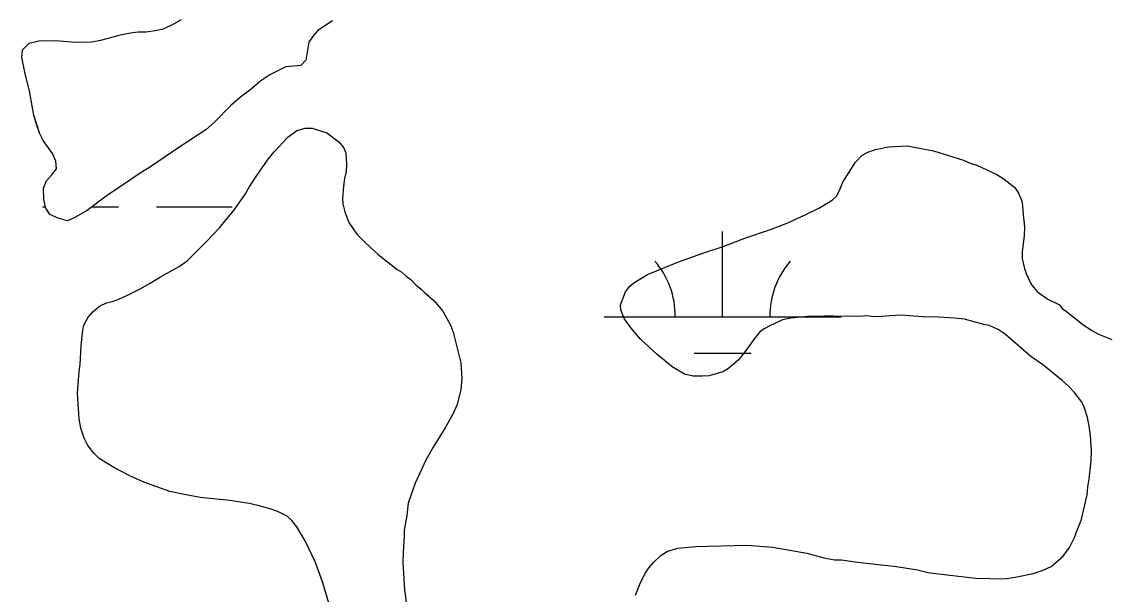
# Model space of a CAD drawing. Extents: x 3281947 to 3319794, y 715894 to 741249.
# Drawn here: x 3300473 to 3300932.2, y 726887.2 to 727128.9 of the extents above; entities that cross this region are included whole.
import ezdxf

# ---------------------------------------------------------------- set-up
doc = ezdxf.new("R2010")
doc.units = 0
for name, color, linetype in [('V-SITE-VEGE', 7, 'Continuous'), ('V-TOPO-SHOR', 7, 'Continuous'), ('V-WETL-SWMP', 7, 'Continuous')]:
    doc.layers.add(name, color=color, linetype=linetype)

msp = doc.modelspace()

# ---------------------------------------------------------------- linework, layer by layer
at = {"layer": 'V-SITE-VEGE'}
for points in [[(3300602.54, 726883.45), (3300600.01, 726892.11), (3300596.87, 726900.57), (3300592.73, 726909.45), (3300588.98, 726915.71), (3300586.99, 726918.34), (3300585, 726920.16), (3300582.2, 726921.59), (3300580.2, 726922.41), (3300577.79, 726923.24), (3300572.59, 726924.69), (3300568.98, 726925.52), (3300560.76, 726926.8), (3300548.32, 726928.12), (3300542.3, 726929.18), (3300535.48, 726930.65), (3300524.48, 726934.56), (3300518.87, 726937.02), (3300511.88, 726940.7), (3300505.69, 726944.57), (3300503.5, 726946.6), (3300500.92, 726950.04), (3300499.34, 726953.06), (3300497.97, 726957.3), (3300497.2, 726961.32), (3300496.5, 726972.17), (3300497.18, 726981.2), (3300497.61, 726984.21), (3300498.08, 726992.04), (3300498.74, 726998.86), (3300499.16, 727000.86), (3300501, 727004.26), (3300503.03, 727006.45), (3300505.86, 727008.84), (3300508.69, 727010.22), (3300511.1, 727010.8), (3300513.32, 727011.58), (3300517.35, 727013.35), (3300523, 727016.11), (3300527.24, 727018.49), (3300531.48, 727021.26), (3300539.35, 727025.61), (3300542.79, 727027.99), (3300550.9, 727036.15), (3300556.37, 727041.92), (3300559.41, 727045.51), (3300562.26, 727049.1), (3300567.14, 727055.88), (3300568.98, 727059.08), (3300572.23, 727064.07), (3300576.91, 727070.86), (3300579.55, 727074.05), (3300585.23, 727080.22), (3300589.07, 727083), (3300592.5, 727083.97), (3300595.51, 727083.95), (3300601.72, 727082.08), (3300606.9, 727078.02), (3300608.69, 727075.79), (3300609.67, 727073.58), (3300610.03, 727068.76), (3300609.81, 727065.74)], [(3300924.22, 726943.62), (3300924.25, 726947.83), (3300923.91, 726954.07), (3300923.35, 726958.29), (3300922.58, 726961.91), (3300921.4, 726965.74), (3300920.42, 726968.16), (3300917.05, 726972.6), (3300914.66, 726975.04), (3300911.87, 726977.47), (3300903.7, 726984.17), (3300898.71, 726987.63), (3300887.94, 726996.97), (3300884.95, 726999), (3300881.15, 727000.65), (3300878.95, 727001.06), (3300870.73, 727003.35), (3300866.32, 727003.79), (3300859.69, 727004.25), (3300853.07, 727004.31), (3300843.83, 727004.99), (3300839.21, 727004.83), (3300836, 727004.46), (3300832.58, 727004.29), (3300829.37, 727004.72), (3300826.76, 727004.54), (3300820.34, 727004.6), (3300817.92, 727004.42), (3300815.31, 727004.65), (3300811.7, 727004.68), (3300804.47, 727004.54), (3300797.43, 727003.8), (3300794.01, 727003.03), (3300788.36, 727000.47), (3300786.55, 726999.48), (3300784.53, 726998.1), (3300782.5, 726995.7), (3300777.82, 726989.12), (3300775.38, 726986.13), (3300771.13, 726982.55), (3300768.71, 726981.17), (3300763.07, 726979.41), (3300760.06, 726979.24), (3300756.24, 726979.27), (3300752.63, 726980.11), (3300747.44, 726983.17), (3300740.86, 726988.65), (3300734.09, 726994.94), (3300730.11, 726999.59), (3300727.14, 727003.64), (3300725.76, 727007.26), (3300725.58, 727009.47), (3300727.64, 727014.88), (3300729.47, 727017.27), (3300731.29, 727018.66), (3300736.94, 727022.22), (3300751.25, 727027.92), (3300761.13, 727031.45), (3300768.98, 727033.98), (3300778.05, 727037.52), (3300788.93, 727041.24), (3300796.19, 727043.98), (3300803.85, 727047.53), (3300809.3, 727050.29), (3300814.95, 727053.66), (3300816.77, 727055.25), (3300818, 727057.65), (3300819.44, 727061.25), (3300824.73, 727069.63), (3300827.37, 727072.42), (3300829.99, 727073.8), (3300833.22, 727074.98), (3300838.65, 727076.14), (3300846.69, 727076.47), (3300849.49, 727076.04), (3300857.71, 727074.36), (3300870.33, 727070.43), (3300873.13, 727069.2), (3300875.94, 727068.37), (3300884.34, 727064.48), (3300887.53, 727062.44), (3300891.92, 727058.99), (3300893.5, 727056.56), (3300894.88, 727053.34), (3300895.26, 727051.33), (3300895.43, 727047.31), (3300895.81, 727045.09), (3300895.98, 727042.08), (3300895.95, 727038.67), (3300895.09, 727031.85), (3300895.06, 727028.83), (3300896.03, 727024.81), (3300896.81, 727022.59), (3300898.19, 727019.57), (3300899.18, 727017.75), (3300901.56, 727014.92), (3300905.95, 727011.87), (3300910.75, 727009.41), (3300911.95, 727007.8), (3300913.74, 727006.58), (3300920.52, 727001.29)], [(3300609.81, 727065.74), (3300609.18, 727062.74), (3300608.75, 727059.53), (3300608.3, 727054.11), (3300608.48, 727052.1), (3300609.25, 727048.68), (3300611.02, 727044.24), (3300614.39, 727039.19), (3300617.97, 727035.55), (3300623.35, 727030.68), (3300631.32, 727024.38), (3300633.32, 727023.15), (3300635.12, 727021.53), (3300637.31, 727019.91), (3300639.3, 727017.88), (3300641.49, 727016.05), (3300643.08, 727014.43), (3300644.68, 727013.01), (3300646.87, 727011.18), (3300649.06, 727008.55), (3300650.65, 727006.73), (3300653.81, 727000.88), (3300654.98, 726997.85), (3300658.28, 726984.97), (3300658.63, 726978.34), (3300658.18, 726973.73), (3300656.72, 726967.31), (3300654.88, 726963.31), (3300651.61, 726957.52), (3300646.52, 726949.33), (3300643.66, 726944.13), (3300638.95, 726934.14), (3300636.06, 726925.73), (3300635.41, 726920.51), (3300634.35, 726914.3), (3300634.33, 726911.68), (3300633.87, 726905.06), (3300633.83, 726900.84), (3300634.52, 726888.99), (3300635.27, 726882.95)], [(3300920.52, 727001.29), (3300924.51, 726998.64), (3300927.31, 726997.01), (3300932.91, 726994.76)], [(3300731.91, 726886.91), (3300733.76, 726891.51), (3300736.01, 726896.11), (3300737.64, 726898.5), (3300739.47, 726900.7), (3300742.5, 726903.48), (3300745.13, 726905.26), (3300749.76, 726906.63), (3300757.4, 726907.36), (3300778.89, 726907.97), (3300789.93, 726907.07), (3300804.17, 726904.53), (3300811.38, 726902.66), (3300815.99, 726901.81), (3300818.81, 726901.79), (3300825.62, 726900.72), (3300842.08, 726898.97), (3300850.9, 726897.48), (3300855.31, 726896.44), (3300859.72, 726895.8), (3300875.57, 726894.05), (3300887.42, 726893.74), (3300892.04, 726894.5), (3300899.69, 726896.04), (3300903.92, 726897.41), (3300907.35, 726898.99), (3300912.21, 726903.16), (3300915.05, 726906.95), (3300917.1, 726911.15), (3300918.33, 726914.75), (3300919.98, 726918.35), (3300922.48, 726929.18), (3300922.71, 726932.59), (3300923.35, 726936), (3300924.22, 726943.62)]]:
    msp.add_lwpolyline(points, dxfattribs=at)
at = {"layer": 'V-TOPO-SHOR'}
msp.add_lwpolyline([(3300604.07, 727129.33), (3300597.92, 727125.26), (3300595.91, 727123.02), (3300594.16, 727120.24), (3300592.89, 727112.68), (3300590.75, 727110.44), (3300584.36, 727109.83), (3300577.68, 727106.57), (3300573.8, 727103.94), (3300569.25, 727100), (3300565.24, 727097.11), (3300561.22, 727093.56), (3300554.64, 727086.84), (3300550.62, 727083.28), (3300539.26, 727075.81), (3300526.95, 727067.41), (3300524.28, 727065.84), (3300508.63, 727055.35), (3300500.6, 727049.17), (3300495.13, 727046.17), (3300492.32, 727044.86), (3300488.35, 727045.96), (3300484.9, 727047.59), (3300483.07, 727050.53), (3300482.3, 727053.99), (3300482.21, 727058.64), (3300483.44, 727061.69), (3300485.72, 727064.33), (3300487.6, 727066.84), (3300487.37, 727070.03), (3300485.93, 727073.36), (3300482, 727078.85), (3300480.56, 727081.66), (3300479.14, 727086.06), (3300478.1, 727089.52), (3300476.33, 727099.77), (3300474.41, 727106.96), (3300473, 727113.76), (3300473.3, 727117.08), (3300476.12, 727119.84), (3300480.25, 727120.87), (3300487.29, 727120.94), (3300495.66, 727120.33), (3300502.44, 727120.4), (3300506.3, 727121.17), (3300514.69, 727123.35), (3300518.83, 727124.25), (3300522.15, 727124.61), (3300525.48, 727124.72), (3300529.33, 727125.21), (3300532.8, 727125.98), (3300537.2, 727128.07), (3300540.41, 727129.9)], dxfattribs=at)
at = {"layer": 'V-WETL-SWMP'}
for p, q in [((3300481.81, 727050.82), (3300483.01, 727050.82)), ((3300502.74, 727050.82), (3300513.81, 727050.82)), ((3300529.81, 727050.82), (3300561.81, 727050.82)), ((3300768.66, 727004.39), (3300768.66, 727040.39)), ((3300718.66, 727004.39), (3300818.66, 727004.39)), ((3300756.66, 726988.95), (3300780.66, 726988.95))]:
    msp.add_line(p, q, dxfattribs=at)
msp.add_lwpolyline([(3300604.07, 727129.33), (3300597.92, 727125.26), (3300595.91, 727123.02), (3300594.16, 727120.24), (3300592.89, 727112.68), (3300590.74, 727110.44), (3300584.36, 727109.83), (3300577.68, 727106.57), (3300573.8, 727103.94), (3300569.25, 727100), (3300565.24, 727097.11), (3300561.22, 727093.56), (3300554.64, 727086.84), (3300550.62, 727083.28), (3300539.26, 727075.81), (3300526.95, 727067.41), (3300524.28, 727065.84), (3300508.63, 727055.35), (3300500.6, 727049.17), (3300495.13, 727046.17), (3300492.32, 727044.86), (3300488.35, 727045.96), (3300484.9, 727047.59), (3300483.07, 727050.53), (3300482.3, 727053.99), (3300482.21, 727058.64), (3300483.44, 727061.69), (3300485.72, 727064.33), (3300487.6, 727066.84), (3300487.37, 727070.03), (3300485.93, 727073.36), (3300482, 727078.85), (3300480.56, 727081.66), (3300478.1, 727089.52), (3300476.33, 727099.77), (3300474.41, 727106.96), (3300473, 727113.76), (3300473.3, 727117.08), (3300476.12, 727119.84), (3300480.25, 727120.87), (3300487.29, 727120.94), (3300495.66, 727120.33), (3300502.44, 727120.4), (3300506.3, 727121.17), (3300514.7, 727123.35), (3300518.82, 727124.24), (3300522.15, 727124.61), (3300525.47, 727124.72), (3300529.33, 727125.21), (3300532.8, 727125.98), (3300537.2, 727128.07), (3300540.41, 727129.9)], dxfattribs=at)
for centre, start, end in [((3300713.42, 727004.86), 359.2282, 40.7718), ((3300823.9, 727004.86), 139.2282, 180.7718)]:
    msp.add_arc(centre, 35.25, start, end, dxfattribs=at)

doc.saveas('drawing.dxf')
